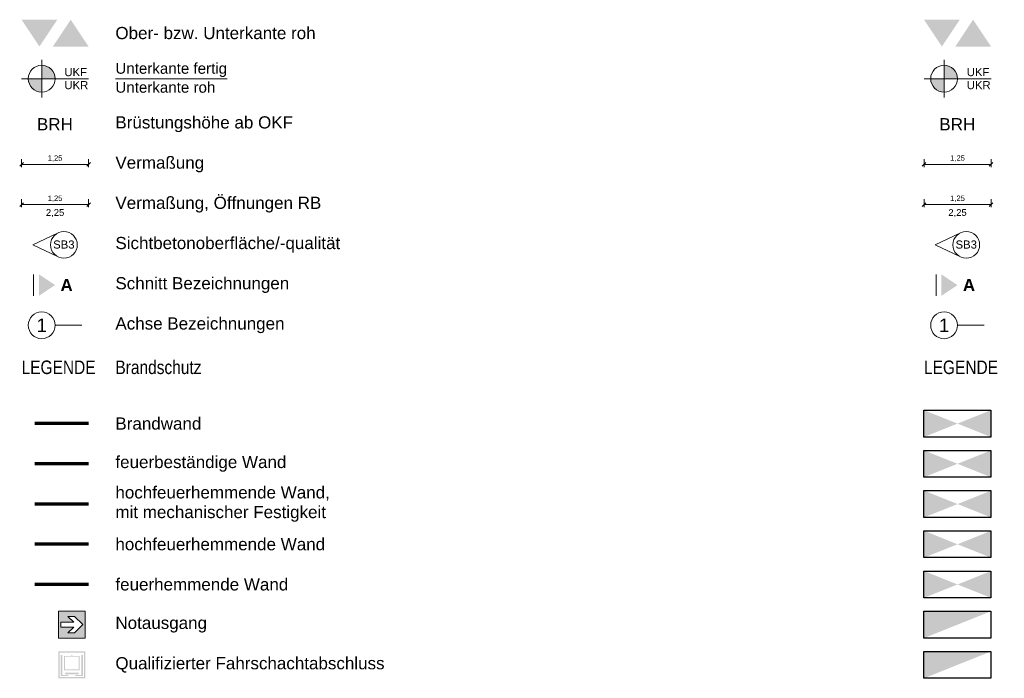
# Model space of a CAD drawing. Header units: metres. Extents: x -45 to 152, y -127 to 99.
# Tile 401 of 415: x 34 to 53, y -26 to -13. Entities that reach past the tile are written whole.
import ezdxf

# ---------------------------------------------------------------- set-up
doc = ezdxf.new("R2010")
doc.units = ezdxf.units.M
doc.header["$PDMODE"] = 1
doc.header["$PDSIZE"] = -2
doc.linetypes.add('Achsen 01', pattern=[5.291531, 3.175, -1.058062, 0.352704, -0.705764])
doc.linetypes.add('gestrichelt - 01', pattern=[2, 1, -1])
doc.layers.get('0').update_dxf_attribs({"lineweight": 25})
for name, color, linetype, lineweight in [('_Legende (2D)', 7, 'Continuous', 9), ('AV1-Brandschutzkonzept-Brandschutzkonzept', 7, 'Continuous', 5), ('Bemaßung-Bemaßung', 7, 'Continuous', 9), ('Keine', 7, 'Continuous', 9)]:
    doc.layers.add(name, color=color, linetype=linetype, lineweight=lineweight)
doc.layers.get('0').freeze()
doc.styles.add('Arial', font='arial.ttf')
doc.styles.add('Arial (bold)', font='arialbd.ttf')
doc.styles.add('Arial Narrow', font='ARIALN.TTF')
doc.dimstyles.new('COE 50', dxfattribs={"dimtxt": 126.090495, "dimasz": 0.001414, "dimexe": 0.001, "dimexo": 0.01, "dimgap": 0.001, "dimtad": 1, "dimdec": 3, "dimtxsty": 'Arial', "dimblk": 'VW_SLASH-4', "dimblk1": 'VW_SLASH-4', "dimblk2": 'VW_SLASH-4', "dimcen": 0, "dimadec": 3, "dimazin": 0, "dimtfac": 0.8, "dimtdec": 3, "dimtix": 1, "dimtmove": 0, "dimatfit": 0, "dimldrblk": 'VW_SLASH-3', "dimfxl": 0.002, "dimfxlon": 1, "dimfrac": 2, "dimtolj": 1, "dimarcsym": 0})

# ---------------------------------------------------------------- blocks, each defined once
blk = doc.blocks.new('Group-816')
at = {"layer": 'Keine', "color": 7, "linetype": 'Continuous', "lineweight": 9, "transparency": 33554687}
for points in [[(34.457, -13.5), (34.79, -14), (35.124, -13.5)], [(35.04, -14), (35.374, -13.5), (35.707, -14)]]:
    blk.add_solid(points, dxfattribs=at)
blk = doc.blocks.new('Group-817')
at = {"layer": 'Keine', "color": 7, "transparency": 33554687, "char_height": 0.1513, "attachment_point": 4, "line_spacing_factor": 0.967718, "style": 'Arial'}
for s, insert in [('UKF', (35.255, -14.478)), ('UKR', (35.255, -14.721))]:
    blk.add_mtext(s, dxfattribs=dict(at, insert=insert))
at = {"color": 255, "linetype": 'Continuous', "lineweight": 9, "transparency": 33554687}
blk.add_wipeout([(34.832, -14.85), (34.655, -14.777), (34.582, -14.6), (34.655, -14.423), (34.832, -14.35), (35.008, -14.423), (35.082, -14.599), (35.009, -14.776)], dxfattribs=at).dxf.layer = 'Keine'
at = {"layer": 'Keine', "linetype": 'Continuous', "lineweight": 0, "transparency": 33554687}
h = blk.add_hatch(color=7, dxfattribs=at)
edge = h.paths.add_edge_path()
edge.add_arc((34.832, -14.6), 0.25, 0, 90)
edge.add_line((34.832, -14.35), (34.832, -14.6))
edge.add_line((34.832, -14.6), (35.082, -14.6))
h = blk.add_hatch(color=7, dxfattribs=at)
edge = h.paths.add_edge_path()
edge.add_arc((34.832, -14.6), 0.25, 180, 270)
edge.add_line((34.832, -14.85), (34.832, -14.6))
edge.add_line((34.832, -14.6), (34.582, -14.6))
at = {"layer": 'Keine', "color": 7, "linetype": 'Continuous', "lineweight": 9, "transparency": 33554687}
for p, q in [((34.832, -14.25), (34.832, -14.95)), ((34.457, -14.6), (35.707, -14.6))]:
    blk.add_line(p, q, dxfattribs=at)
blk.add_circle((34.832, -14.6), 0.25, dxfattribs=at)
for start, end in [(0, 90), (180, 270)]:
    blk.add_arc((34.832, -14.6), 0.25, start, end, dxfattribs=at)
blk = doc.blocks.new('Group-818')
at = {"layer": 'Keine', "color": 7, "linetype": 'Continuous', "lineweight": 9, "transparency": 33554687, "flags": 128}
blk.add_lwpolyline([(35.124, -17.481), (34.668, -17.699), (35.124, -17.917)], dxfattribs=at)
at = {"layer": 'Keine', "color": 7, "linetype": 'Continuous', "lineweight": 9, "transparency": 33554687}
blk.add_circle((35.246, -17.699), 0.25, dxfattribs=at)
at = {"layer": 'Keine', "color": 7, "transparency": 33554687, "insert": (35.046, -17.617), "char_height": 0.1513, "attachment_point": 1, "line_spacing_factor": 0.967718, "style": 'Arial'}
blk.add_mtext('SB3', dxfattribs=at)
blk = doc.blocks.new('VW_SLASH-4')
at = {"color": 0, "linetype": 'ByBlock', "lineweight": -2, "transparency": 16777216}
blk.add_line((0, 0), (-1, 0), dxfattribs=at)
at = {"color": 0, "linetype": 'Continuous', "lineweight": 15, "transparency": 16777216, "flags": 128}
blk.add_lwpolyline([(0.5, 0.5), (-0.5, -0.5)], dxfattribs=at)
blk = doc.blocks.new('*D2064')
at = {"layer": 'Bemaßung-Bemaßung', "color": 0, "linetype": 'Continuous', "lineweight": -2, "transparency": 33554687}
for p, q in [((34.457, -16.099), (34.457, -16.249)), ((35.707, -16.099), (35.707, -16.249)), ((35.636, -16.199), (34.528, -16.199))]:
    blk.add_line(p, q, dxfattribs=at)
at = {"layer": 'Defpoints', "color": 0, "transparency": 33554687}
for p in [(34.457, -15.949), (35.707, -15.949), (34.457, -16.199)]:
    blk.add_point(p, dxfattribs=at)
at = {"layer": 'Bemaßung-Bemaßung', "color": 0, "lineweight": -2, "xscale": 0.070693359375, "yscale": 0.070693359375, "zscale": 0.070693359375, "rotation": 180}
blk.add_blockref('VW_SLASH-4', (34.457, -16.199), dxfattribs=at)
at = {"layer": 'Bemaßung-Bemaßung', "color": 0, "lineweight": -2, "xscale": 0.070693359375, "yscale": 0.070693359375, "zscale": 0.070693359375}
blk.add_blockref('VW_SLASH-4', (35.707, -16.199), dxfattribs=at)
at = {"layer": 'Bemaßung-Bemaßung', "color": 0, "lineweight": 25, "transparency": 33554687, "insert": (35.082, -16.089), "char_height": 0.1009, "attachment_point": 5, "style": 'Arial'}
blk.add_mtext('\\A1;1,25', dxfattribs=at)
blk = doc.blocks.new('VW_SLASH-3')
at = {"color": 0, "linetype": 'ByBlock', "lineweight": -2, "transparency": 16777216}
blk.add_line((0, 0), (-1, 0), dxfattribs=at)
at = {"color": 0, "linetype": 'Continuous', "lineweight": 15, "transparency": 16777216, "flags": 128}
blk.add_lwpolyline([(0.5, 0.5), (-0.5, -0.5)], dxfattribs=at)
blk = doc.blocks.new('*D2065')
at = {"layer": 'Bemaßung-Bemaßung', "color": 0, "linetype": 'Continuous', "lineweight": -2, "transparency": 33554687}
for p, q in [((34.457, -16.849), (34.457, -16.999)), ((35.707, -16.849), (35.707, -16.999)), ((35.636, -16.949), (34.528, -16.949))]:
    blk.add_line(p, q, dxfattribs=at)
at = {"layer": 'Defpoints', "color": 0, "transparency": 33554687}
for p in [(34.457, -16.699), (35.707, -16.699), (34.457, -16.949)]:
    blk.add_point(p, dxfattribs=at)
at = {"layer": 'Bemaßung-Bemaßung', "color": 0, "lineweight": -2, "xscale": 0.070693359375, "yscale": 0.070693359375, "zscale": 0.070693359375, "rotation": 180}
blk.add_blockref('VW_SLASH-4', (34.457, -16.949), dxfattribs=at)
at = {"layer": 'Bemaßung-Bemaßung', "color": 0, "lineweight": -2, "xscale": 0.070693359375, "yscale": 0.070693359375, "zscale": 0.070693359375}
blk.add_blockref('VW_SLASH-4', (35.707, -16.949), dxfattribs=at)
at = {"layer": 'Bemaßung-Bemaßung', "color": 0, "lineweight": 25, "transparency": 33554687, "insert": (35.082, -16.839), "char_height": 0.1009, "attachment_point": 5, "style": 'Arial'}
blk.add_mtext('\\A1;1,25', dxfattribs=at)
blk = doc.blocks.new('Group-822')
at = {"color": 255, "linetype": 'Continuous', "transparency": 33554687}
blk.add_wipeout([(35.144, -24.533), (35.645, -24.533), (35.645, -25.033), (35.144, -25.033)], dxfattribs=at).dxf.layer = 'Keine'
at = {"layer": 'Keine', "color": 7, "linetype": 'Continuous', "transparency": 33554687, "flags": 128}
blk.add_lwpolyline([(35.144, -24.533), (35.645, -24.533), (35.645, -25.033), (35.144, -25.033)], close=True, dxfattribs=at)
at = {"layer": 'Keine', "color": 106, "linetype": 'Continuous', "true_color": 0x008011, "transparency": 33554687}
blk.add_solid([(35.157, -25.021), (35.632, -25.021), (35.157, -24.546), (35.632, -24.546)], dxfattribs=at)
at = {"color": 255, "linetype": 'Continuous', "transparency": 33554687}
blk.add_wipeout([(35.429, -24.827), (35.318, -24.938), (35.445, -24.938), (35.6, -24.783), (35.445, -24.629), (35.318, -24.629), (35.429, -24.739), (35.189, -24.739), (35.189, -24.827)], dxfattribs=at).dxf.layer = 'Keine'
at = {"layer": 'Keine', "color": 255, "linetype": 'Continuous', "transparency": 33554687, "flags": 128}
blk.add_lwpolyline([(35.429, -24.827), (35.318, -24.938), (35.445, -24.938), (35.6, -24.783), (35.445, -24.629), (35.318, -24.629), (35.429, -24.739), (35.189, -24.739), (35.189, -24.827)], close=True, dxfattribs=at)
blk = doc.blocks.new('Group-823')
at = {"color": 255, "linetype": 'Continuous', "lineweight": 5, "transparency": 33554687}
blk.add_wipeout([(35.144, -25.283), (35.645, -25.283), (35.645, -25.783), (35.144, -25.783)], dxfattribs=at).dxf.layer = 'AV1-Brandschutzkonzept-Brandschutzkonzept'
at = {"layer": 'AV1-Brandschutzkonzept-Brandschutzkonzept', "linetype": 'Continuous', "lineweight": 0, "transparency": 33554687}
h = blk.add_hatch(color=25, dxfattribs=at)
h.paths.add_polyline_path([(35.144, -25.283), (35.645, -25.283), (35.645, -25.783), (35.144, -25.783)])
h.paths.add_polyline_path([(35.165, -25.304), (35.165, -25.762), (35.624, -25.762), (35.624, -25.304)])
for points in [[(35.215, -25.719), (35.332, -25.719), (35.332, -25.74), (35.186, -25.74), (35.186, -25.35), (35.215, -25.35)], [(35.574, -25.719), (35.457, -25.719), (35.457, -25.74), (35.603, -25.74), (35.603, -25.35), (35.574, -25.35)]]:
    blk.add_hatch(color=250, dxfattribs=at).paths.add_polyline_path(points)
h = blk.add_hatch(color=250, dxfattribs=at)
h.paths.add_polyline_path([(35.386, -25.35), (35.402, -25.35), (35.402, -25.366), (35.541, -25.366), (35.541, -25.632), (35.248, -25.632), (35.248, -25.366), (35.386, -25.366)])
h.paths.add_polyline_path([(35.52, -25.616), (35.52, -25.382), (35.269, -25.382), (35.269, -25.616)])
at = {"layer": 'AV1-Brandschutzkonzept-Brandschutzkonzept', "color": 250, "linetype": 'Continuous', "transparency": 33554687}
blk.add_solid([(35.269, -25.707), (35.52, -25.707), (35.269, -25.677), (35.52, -25.677)], dxfattribs=at)
blk = doc.blocks.new('Group-866')
at = {"layer": 'Keine', "color": 7, "linetype": 'Continuous', "lineweight": 9, "transparency": 33554687}
for points in [[(51.292, -13.5), (51.625, -14), (51.958, -13.5)], [(51.875, -14), (52.208, -13.5), (52.542, -14)]]:
    blk.add_solid(points, dxfattribs=at)
blk = doc.blocks.new('Group-867')
at = {"layer": 'Keine', "color": 7, "transparency": 33554687, "char_height": 0.1513, "attachment_point": 4, "line_spacing_factor": 0.967718, "style": 'Arial'}
for s, insert in [('UKF', (52.089, -14.478)), ('UKR', (52.089, -14.721))]:
    blk.add_mtext(s, dxfattribs=dict(at, insert=insert))
at = {"color": 255, "linetype": 'Continuous', "lineweight": 9, "transparency": 33554687}
blk.add_wipeout([(51.667, -14.85), (51.49, -14.777), (51.417, -14.6), (51.49, -14.423), (51.666, -14.35), (51.843, -14.423), (51.917, -14.599), (51.844, -14.776)], dxfattribs=at).dxf.layer = 'Keine'
at = {"layer": 'Keine', "linetype": 'Continuous', "lineweight": 0, "transparency": 33554687}
h = blk.add_hatch(color=7, dxfattribs=at)
edge = h.paths.add_edge_path()
edge.add_arc((51.667, -14.6), 0.25, 0, 90)
edge.add_line((51.667, -14.35), (51.667, -14.6))
edge.add_line((51.667, -14.6), (51.917, -14.6))
h = blk.add_hatch(color=7, dxfattribs=at)
edge = h.paths.add_edge_path()
edge.add_arc((51.667, -14.6), 0.25, 180, 270)
edge.add_line((51.667, -14.85), (51.667, -14.6))
edge.add_line((51.667, -14.6), (51.417, -14.6))
at = {"layer": 'Keine', "color": 7, "linetype": 'Continuous', "lineweight": 9, "transparency": 33554687}
for p, q in [((51.667, -14.25), (51.667, -14.95)), ((51.292, -14.6), (52.542, -14.6))]:
    blk.add_line(p, q, dxfattribs=at)
blk.add_circle((51.667, -14.6), 0.25, dxfattribs=at)
for start, end in [(0, 90), (180, 270)]:
    blk.add_arc((51.667, -14.6), 0.25, start, end, dxfattribs=at)
blk = doc.blocks.new('Group-868')
at = {"layer": 'Keine', "color": 7, "linetype": 'Continuous', "lineweight": 9, "transparency": 33554687, "flags": 128}
blk.add_lwpolyline([(51.959, -17.481), (51.503, -17.699), (51.959, -17.917)], dxfattribs=at)
at = {"layer": 'Keine', "color": 7, "linetype": 'Continuous', "lineweight": 9, "transparency": 33554687}
blk.add_circle((52.08, -17.699), 0.25, dxfattribs=at)
at = {"layer": 'Keine', "color": 7, "transparency": 33554687, "insert": (51.88, -17.617), "char_height": 0.1513, "attachment_point": 1, "line_spacing_factor": 0.967718, "style": 'Arial'}
blk.add_mtext('SB3', dxfattribs=at)
blk = doc.blocks.new('*D2119')
at = {"layer": 'Bemaßung-Bemaßung', "color": 0, "linetype": 'Continuous', "lineweight": -2, "transparency": 33554687}
for p, q in [((51.292, -16.099), (51.292, -16.249)), ((52.542, -16.099), (52.542, -16.249)), ((52.471, -16.199), (51.362, -16.199))]:
    blk.add_line(p, q, dxfattribs=at)
at = {"layer": 'Defpoints', "color": 0, "transparency": 33554687}
for p in [(51.292, -15.949), (52.542, -15.949), (51.292, -16.199)]:
    blk.add_point(p, dxfattribs=at)
at = {"layer": 'Bemaßung-Bemaßung', "color": 0, "lineweight": -2, "xscale": 0.070693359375, "yscale": 0.070693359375, "zscale": 0.070693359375, "rotation": 180}
blk.add_blockref('VW_SLASH-4', (51.292, -16.199), dxfattribs=at)
at = {"layer": 'Bemaßung-Bemaßung', "color": 0, "lineweight": -2, "xscale": 0.070693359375, "yscale": 0.070693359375, "zscale": 0.070693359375}
blk.add_blockref('VW_SLASH-4', (52.542, -16.199), dxfattribs=at)
at = {"layer": 'Bemaßung-Bemaßung', "color": 0, "lineweight": 25, "transparency": 33554687, "insert": (51.917, -16.089), "char_height": 0.1009, "attachment_point": 5, "style": 'Arial'}
blk.add_mtext('\\A1;1,25', dxfattribs=at)
blk = doc.blocks.new('*D2120')
at = {"layer": 'Bemaßung-Bemaßung', "color": 0, "linetype": 'Continuous', "lineweight": -2, "transparency": 33554687}
for p, q in [((51.292, -16.849), (51.292, -16.999)), ((52.542, -16.849), (52.542, -16.999)), ((52.471, -16.949), (51.362, -16.949))]:
    blk.add_line(p, q, dxfattribs=at)
at = {"layer": 'Defpoints', "color": 0, "transparency": 33554687}
for p in [(51.292, -16.699), (52.542, -16.699), (51.292, -16.949)]:
    blk.add_point(p, dxfattribs=at)
at = {"layer": 'Bemaßung-Bemaßung', "color": 0, "lineweight": -2, "xscale": 0.070693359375, "yscale": 0.070693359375, "zscale": 0.070693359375, "rotation": 180}
blk.add_blockref('VW_SLASH-4', (51.292, -16.949), dxfattribs=at)
at = {"layer": 'Bemaßung-Bemaßung', "color": 0, "lineweight": -2, "xscale": 0.070693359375, "yscale": 0.070693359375, "zscale": 0.070693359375}
blk.add_blockref('VW_SLASH-4', (52.542, -16.949), dxfattribs=at)
at = {"layer": 'Bemaßung-Bemaßung', "color": 0, "lineweight": 25, "transparency": 33554687, "insert": (51.917, -16.839), "char_height": 0.1009, "attachment_point": 5, "style": 'Arial'}
blk.add_mtext('\\A1;1,25', dxfattribs=at)
blk = doc.blocks.new('Group-872')
at = {"layer": 'Keine', "color": 212, "linetype": 'Continuous'}
for points in [[(51.292, -21.283), (51.917, -21.033), (51.292, -20.783)], [(51.917, -21.033), (52.542, -20.783), (52.542, -21.283)]]:
    blk.add_solid(points, dxfattribs=at)
blk = doc.blocks.new('Group-873')
at = {"layer": 'Keine', "color": 212, "linetype": 'Continuous'}
blk.add_solid([(51.292, -25.033), (52.542, -24.533), (51.292, -24.533)], dxfattribs=at)
blk = doc.blocks.new('Group-877')
at = {"layer": 'Keine', "color": 15, "linetype": 'Continuous'}
for points in [[(51.292, -22.033), (51.917, -21.783), (51.292, -21.533)], [(51.917, -21.783), (52.542, -21.533), (52.542, -22.033)]]:
    blk.add_solid(points, dxfattribs=at)
blk = doc.blocks.new('Group-878')
at = {"layer": 'Keine', "color": 85, "linetype": 'Continuous'}
for points in [[(51.292, -22.783), (51.917, -22.533), (51.292, -22.283)], [(51.917, -22.533), (52.542, -22.283), (52.542, -22.783)]]:
    blk.add_solid(points, dxfattribs=at)
blk = doc.blocks.new('Group-879')
at = {"layer": 'Keine', "color": 165, "linetype": 'Continuous'}
for points in [[(51.292, -23.533), (51.917, -23.283), (51.292, -23.033)], [(51.917, -23.283), (52.542, -23.033), (52.542, -23.533)]]:
    blk.add_solid(points, dxfattribs=at)
blk = doc.blocks.new('Group-880')
at = {"layer": 'Keine', "color": 15, "linetype": 'Continuous'}
blk.add_solid([(51.292, -25.783), (52.542, -25.283), (51.292, -25.283)], dxfattribs=at)
blk = doc.blocks.new('Group-883')
at = {"layer": 'Keine', "color": 7, "linetype": 'Continuous'}
for points in [[(51.292, -24.283), (51.917, -24.033), (51.292, -23.783)], [(51.917, -24.033), (52.542, -23.783), (52.542, -24.283)]]:
    blk.add_solid(points, dxfattribs=at)
blk = doc.blocks.new('Legende (2D)')
at = {"layer": 'AV1-Brandschutzkonzept-Brandschutzkonzept', "color": 14, "linetype": 'gestrichelt - 01', "lineweight": 70, "transparency": 33554687}
blk.add_line((35.7069, -21.0333), (34.4569, -21.0333), dxfattribs=at)
at = {"layer": 'Keine', "color": 7, "linetype": 'Continuous', "lineweight": 9, "transparency": 33554687}
blk.add_line((36.2069, -14.5996), (38.2933, -14.5996), dxfattribs=at)
at = {"layer": 'Keine', "color": 7, "linetype": 'Achsen 01', "lineweight": 18, "transparency": 33554687}
for p, q in [((34.6819, -18.2492), (34.6819, -18.6492)), ((51.5166, -18.2492), (51.5166, -18.6492))]:
    blk.add_line(p, q, dxfattribs=at)
at = {"layer": 'Keine', "color": 1, "linetype": 'Achsen 01', "lineweight": 18, "true_color": 0xff0000, "transparency": 33554687}
for p, q in [((35.5819, -19.1992), (35.0819, -19.1992)), ((52.4166, -19.1992), (51.9166, -19.1992))]:
    blk.add_line(p, q, dxfattribs=at)
at = {"layer": 'Keine', "color": 220, "linetype": 'gestrichelt - 01', "lineweight": 70, "true_color": 0xff00bc, "transparency": 33554687}
blk.add_line((35.7069, -21.7833), (34.4569, -21.7833), dxfattribs=at)
at = {"layer": 'Keine', "color": 2, "linetype": 'gestrichelt - 01', "lineweight": 70, "true_color": 0xdfff00, "transparency": 33554687}
blk.add_line((35.7069, -22.5333), (34.4569, -22.5333), dxfattribs=at)
at = {"layer": 'Keine', "color": 1, "linetype": 'gestrichelt - 01', "lineweight": 70, "true_color": 0xff0000, "transparency": 33554687}
blk.add_line((35.7069, -23.2833), (34.4569, -23.2833), dxfattribs=at)
at = {"layer": 'Keine', "color": 40, "linetype": 'gestrichelt - 01', "lineweight": 70, "true_color": 0xffc000, "transparency": 33554687}
blk.add_line((35.7069, -24.0333), (34.4569, -24.0333), dxfattribs=at)
at = {"layer": 'Keine', "color": 1, "linetype": 'Continuous', "lineweight": 18, "true_color": 0xff0000, "transparency": 33554687}
for centre in [(34.8319, -19.1992), (51.6666, -19.1992)]:
    blk.add_circle(centre, 0.25, dxfattribs=at)
at = {"layer": 'Keine', "color": 7, "linetype": 'Continuous', "lineweight": 18, "transparency": 33554687}
for points in [[(34.7819, -18.2492), (34.7819, -18.6492), (35.0819, -18.4492)], [(51.6166, -18.2492), (51.6166, -18.6492), (51.9166, -18.4492)]]:
    blk.add_solid(points, dxfattribs=at)
at = {"layer": 'Keine', "color": 7, "transparency": 33554687}
for name in ['Group-816', 'Group-866', 'Group-817', 'Group-867', 'Group-818', 'Group-868', 'Group-822', 'Group-823']:
    blk.add_blockref(name, (0, 0), dxfattribs=at)
at = {"layer": 'AV1-Brandschutzkonzept-Brandschutzkonzept', "color": 7, "transparency": 33554687, "attachment_point": 4, "line_spacing_factor": 0.969122, "style": 'Arial'}
for s, insert, char_height in [('Notausgang', (36.2069, -24.7833), 0.22696), ('Qualifizierter Fahrschachtabschluss', (36.2069, -25.5333), 0.226963)]:
    blk.add_mtext(s, dxfattribs=dict(at, insert=insert, char_height=char_height))
at = {"layer": 'Keine', "color": 7, "transparency": 33554687}
for s, insert, char_height, attachment_point, line_spacing_factor, style in [('Ober- bzw. Unterkante roh', (36.2069, -13.75), 0.226963, 4, 0.969122, 'Arial'), ('Unterkante fertig', (36.2069, -14.4373), 0.201745, 4, 0.969122, 'Arial'), ('Unterkante roh', (36.2069, -14.7619), 0.201745, 4, 0.969122, 'Arial'), ('BRH', (34.7436, -15.4492), 0.22696, 4, 0.969122, 'Arial'), ('Brüstungshöhe ab OKF', (36.2069, -15.4492), 0.226963, 4, 0.969122, 'Arial'), ('BRH', (51.5782, -15.4492), 0.22696, 4, 0.969122, 'Arial'), ('Vermaßung', (36.2069, -16.1992), 0.22696, 4, 0.969122, 'Arial'), ('Vermaßung, Öffnungen RB', (36.2069, -16.9492), 0.226963, 4, 0.969122, 'Arial'), ('2,25', (35.0819, -17.0329), 0.12609, 2, 0.969122, 'Arial'), ('2,25', (51.9166, -17.0329), 0.12609, 2, 0.969122, 'Arial'), ('Sichtbetonoberfläche/-qualität', (36.2069, -17.6992), 0.226963, 4, 0.969122, 'Arial'), ('A', (35.1819, -18.4492), 0.227, 4, 0.969122, 'Arial (bold)'), ('Schnitt Bezeichnungen', (36.2069, -18.4492), 0.226963, 4, 0.969122, 'Arial'), ('A', (52.0166, -18.4492), 0.227, 4, 0.969122, 'Arial (bold)'), ('Achse Bezeichnungen', (36.2069, -19.1992), 0.226963, 4, 0.969122, 'Arial'), ('LEGENDE', (34.4569, -19.8564), 0.25218, 1, 0.966594, 'Arial Narrow'), ('LEGENDE', (51.2916, -19.8564), 0.25218, 1, 0.966594, 'Arial Narrow'), ('Brandwand', (36.2069, -21.0333), 0.22696, 4, 0.969122, 'Arial'), ('feuerbeständige Wand', (36.2069, -21.7833), 0.226963, 4, 0.969122, 'Arial'), ('hochfeuerhemmende Wand,\\Pmit mechanischer Festigkeit', (36.2069, -22.5333), 0.226963, 4, 0.969122, 'Arial'), ('hochfeuerhemmende Wand', (36.2069, -23.2833), 0.226963, 4, 0.969122, 'Arial'), ('feuerhemmende Wand', (36.2069, -24.0333), 0.226963, 4, 0.969122, 'Arial')]:
    blk.add_mtext(s, dxfattribs=dict(at, insert=insert, char_height=char_height, attachment_point=attachment_point, line_spacing_factor=line_spacing_factor, style=style))
at = {"layer": 'Keine', "color": 1, "true_color": 0xff0000, "transparency": 33554687, "char_height": 0.2522, "attachment_point": 5, "line_spacing_factor": 0.969122, "style": 'Arial'}
for insert in [(34.8319, -19.1992), (51.6666, -19.1992)]:
    blk.add_mtext('1', dxfattribs=dict(at, insert=insert))
at = {"layer": 'Keine', "color": 253, "transparency": 33554687, "insert": (36.2069, -19.8564), "char_height": 0.252181, "attachment_point": 1, "line_spacing_factor": 0.966594, "style": 'Arial Narrow'}
blk.add_mtext('Brandschutz', dxfattribs=at)
at = {"layer": 'Bemaßung-Bemaßung', "color": 7, "linetype": 'Continuous', "lineweight": 25, "transparency": 33554687}
for base, p1, p2, picture, middle in [((34.4569, -16.1992), (35.7069, -15.9492), (34.4569, -15.9492), '*D2064', (35.0819, -16.0885)), ((51.2916, -16.1992), (52.5416, -15.9492), (51.2916, -15.9492), '*D2119', (51.9166, -16.0885)), ((34.4569, -16.9492), (35.7069, -16.6992), (34.4569, -16.6992), '*D2065', (35.0819, -16.8385)), ((51.2916, -16.9492), (52.5416, -16.6992), (51.2916, -16.6992), '*D2120', (51.9166, -16.8385))]:
    dim = blk.add_linear_dim(base=base, p1=p1, p2=p2, text='1,25', dimstyle='COE 50', override={"dimtxt": 0.100872, "dimasz": 0.070693, "dimexe": 0.05, "dimgap": 0.05, "dimpost": '<>', "dimtxsty": 'Arial', "dimtmove": 2, "dimfxl": 0.1}, dxfattribs=at)
    dim.commit()
    dim.dimension.update_dxf_attribs({"geometry": picture, "text_midpoint": middle})
at = {"color": 255, "linetype": 'Continuous', "lineweight": 25, "transparency": 33554687}
for points in [[(51.2916, -20.7833), (52.5416, -20.7833), (52.5416, -21.2833), (51.2916, -21.2833)], [(51.2916, -21.5333), (52.5416, -21.5333), (52.5416, -22.0333), (51.2916, -22.0333)], [(51.2916, -22.2833), (52.5416, -22.2833), (52.5416, -22.7833), (51.2916, -22.7833)], [(51.2916, -23.0333), (52.5416, -23.0333), (52.5416, -23.5333), (51.2916, -23.5333)], [(51.2916, -23.7833), (52.5416, -23.7833), (52.5416, -24.2833), (51.2916, -24.2833)], [(51.2916, -24.5333), (52.5416, -24.5333), (52.5416, -25.0333), (51.2916, -25.0333)], [(51.2916, -25.2833), (52.5416, -25.2833), (52.5416, -25.7833), (51.2916, -25.7833)]]:
    blk.add_wipeout(points, dxfattribs=at).dxf.layer = 'Keine'
at = {"layer": 'Keine', "color": 212, "linetype": 'Continuous', "lineweight": 25, "transparency": 33554687, "flags": 128}
for points in [[(51.2916, -20.7833), (52.5416, -20.7833), (52.5416, -21.2833), (51.2916, -21.2833)], [(51.2916, -24.5333), (52.5416, -24.5333), (52.5416, -25.0333), (51.2916, -25.0333)]]:
    blk.add_lwpolyline(points, close=True, dxfattribs=at)
at = {"layer": 'Keine', "color": 15, "linetype": 'Continuous', "lineweight": 25, "transparency": 33554687, "flags": 128}
for points in [[(51.2916, -21.5333), (52.5416, -21.5333), (52.5416, -22.0333), (51.2916, -22.0333)], [(51.2916, -25.2833), (52.5416, -25.2833), (52.5416, -25.7833), (51.2916, -25.7833)]]:
    blk.add_lwpolyline(points, close=True, dxfattribs=at)
at = {"layer": 'Keine', "color": 85, "linetype": 'Continuous', "lineweight": 25, "transparency": 33554687, "flags": 128}
blk.add_lwpolyline([(51.2916, -22.2833), (52.5416, -22.2833), (52.5416, -22.7833), (51.2916, -22.7833)], close=True, dxfattribs=at)
at = {"layer": 'Keine', "color": 165, "linetype": 'Continuous', "lineweight": 25, "transparency": 33554687, "flags": 128}
blk.add_lwpolyline([(51.2916, -23.0333), (52.5416, -23.0333), (52.5416, -23.5333), (51.2916, -23.5333)], close=True, dxfattribs=at)
at = {"layer": 'Keine', "color": 7, "linetype": 'Continuous', "lineweight": 25, "transparency": 33554687, "flags": 128}
blk.add_lwpolyline([(51.2916, -23.7833), (52.5416, -23.7833), (52.5416, -24.2833), (51.2916, -24.2833)], close=True, dxfattribs=at)
at = {"layer": 'Keine', "color": 7}
for name in ['Group-872', 'Group-873', 'Group-880']:
    blk.add_blockref(name, (0, 0), dxfattribs=at)
at = {"layer": 'Keine', "color": 15}
blk.add_blockref('Group-877', (0, 0), dxfattribs=at)
at = {"layer": 'Keine', "color": 85}
blk.add_blockref('Group-878', (0, 0), dxfattribs=at)
at = {"layer": 'Keine', "color": 165}
for name in ['Group-879', 'Group-883']:
    blk.add_blockref(name, (0, 0), dxfattribs=at)

msp = doc.modelspace()

# ---------------------------------------------------------------- block references
at = {"layer": '_Legende (2D)'}
msp.add_blockref('Legende (2D)', (0, 0), dxfattribs=at)

doc.saveas('drawing.dxf')
